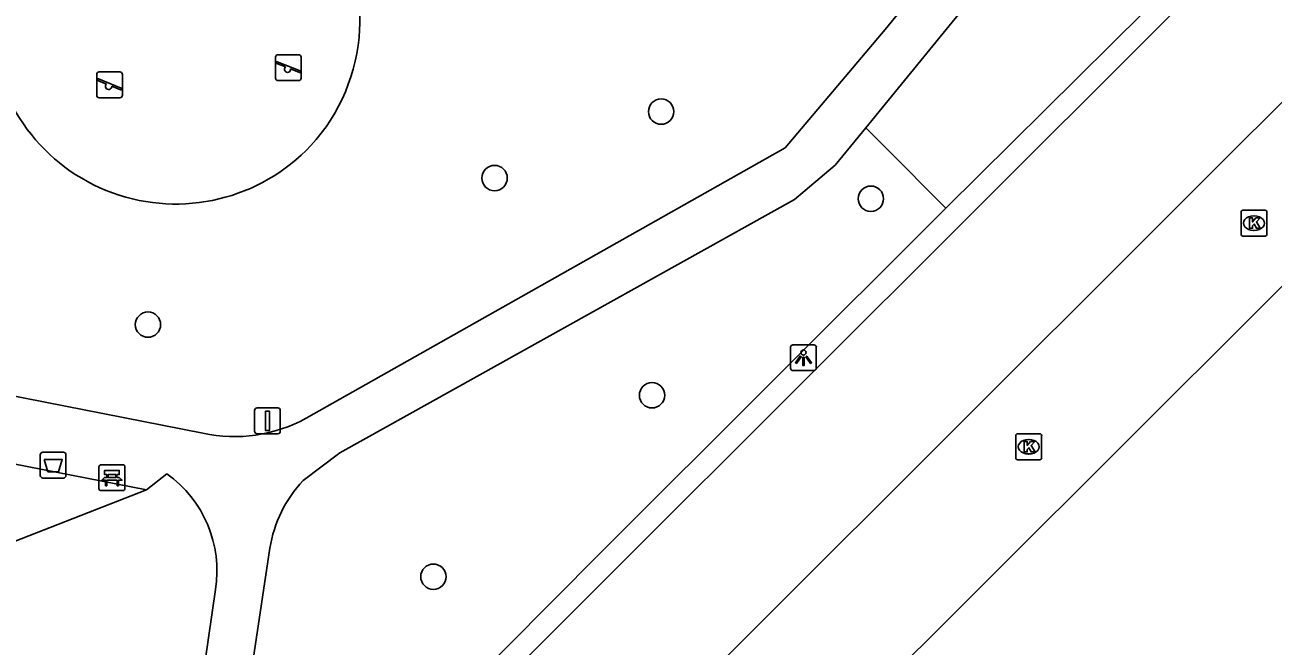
# Model space of a CAD drawing. Extents: x 159961 to 160856, y 382704 to 383353.
# Drawn here: x 160281.3 to 160329.46, y 383226.19 to 383250.17 of the extents above; entities that cross this region are included whole.
import ezdxf

# ---------------------------------------------------------------- set-up
doc = ezdxf.new("R2010")
doc.units = 0
for name, color, linetype in [('IMGEO_Afvalbak', 7, 'Continuous'), ('IMGEO_Bank', 7, 'Continuous'), ('IMGEO_Boom', 7, 'Continuous'), ('IMGEO_Groenvoorziening', 7, 'Continuous'), ('IMGEO_Kolk', 7, 'Continuous'), ('IMGEO_Lichtpunt', 7, 'Continuous'), ('IMGEO_Rijbaan_lokaal_open', 7, 'Continuous'), ('IMGEO_Speelvoorziening', 7, 'Continuous'), ('IMGEO_Verkeersbordpaal', 7, 'Continuous'), ('IMGEO_Voetpad_halfverhard', 7, 'Continuous'), ('IMGEO_Voetpad_open', 7, 'Continuous')]:
    doc.layers.add(name, color=color, linetype=linetype)

msp = doc.modelspace()

# ---------------------------------------------------------------- linework, layer by layer
at = {"layer": 'IMGEO_Afvalbak'}
for p, q in [((160281.894, 383232.777), (160281.894, 383233.577)), ((160281.894, 383233.577), (160281.894, 383232.777)), ((160281.994, 383233.677), (160282.784, 383233.677)), ((160282.784, 383233.677), (160281.994, 383233.677)), ((160282.884, 383233.577), (160282.884, 383232.777)), ((160282.884, 383232.777), (160282.884, 383233.577)), ((160282.784, 383232.677), (160281.994, 383232.677)), ((160281.994, 383232.677), (160282.784, 383232.677))]:
    msp.add_line(p, q, dxfattribs=at)
msp.add_lwpolyline([(160282.037, 383233.391), (160282.741, 383233.391), (160282.592, 383232.921), (160282.186, 383232.921), (160282.037, 383233.391)], dxfattribs=at)
for centre, start, end in [((160281.994, 383233.577), 90, 180), ((160281.994, 383233.577), 90, 180), ((160282.784, 383233.577), 0, 90), ((160282.784, 383233.577), 360, 90), ((160281.994, 383232.777), 180, 270), ((160281.994, 383232.777), 180, 270), ((160282.784, 383232.777), 270, 0), ((160282.784, 383232.777), 270, 0)]:
    msp.add_arc(centre, 0.1, start, end, dxfattribs=at)
at = {"layer": 'IMGEO_Bank'}
for p, q in [((160284.158, 383232.269), (160284.158, 383233.11)), ((160284.158, 383233.11), (160284.158, 383232.269)), ((160284.233, 383233.194), (160285.074, 383233.194)), ((160285.074, 383233.194), (160284.233, 383233.194)), ((160285.158, 383233.119), (160285.158, 383232.278)), ((160285.158, 383232.278), (160285.158, 383233.119)), ((160284.855, 383232.592), (160284.462, 383232.592)), ((160284.467, 383232.7), (160284.467, 383232.806)), ((160284.511, 383232.806), (160284.511, 383232.7)), ((160284.799, 383232.812), (160284.517, 383232.812)), ((160284.517, 383232.694), (160284.799, 383232.694)), ((160284.805, 383232.7), (160284.805, 383232.806)), ((160284.849, 383232.806), (160284.849, 383232.7)), ((160285.083, 383232.194), (160284.242, 383232.194)), ((160284.242, 383232.194), (160285.083, 383232.194))]:
    msp.add_line(p, q, dxfattribs=at)
for points in [[(160284.461, 383232.812), (160284.375, 383232.812), (160284.375, 383232.973), (160284.938, 383232.973), (160284.938, 383232.812), (160284.855, 383232.812)], [(160284.405, 383232.592), (160284.263, 383232.592), (160284.375, 383232.694), (160284.461, 383232.694)], [(160284.455, 383232.585), (160284.455, 383232.378), (160284.412, 383232.378), (160284.412, 383232.585)], [(160284.855, 383232.694), (160284.938, 383232.694), (160285.05, 383232.592), (160284.911, 383232.592)], [(160284.905, 383232.585), (160284.905, 383232.378), (160284.861, 383232.378), (160284.861, 383232.585)]]:
    msp.add_lwpolyline(points, dxfattribs=at)
for centre, radius, start, end in [((160284.236, 383233.116), 0.0779, 92.4484, 184.2845), ((160284.236, 383233.116), 0.0779, 92.4484, 184.2845), ((160285.08, 383233.116), 0.0779, 2.4484, 94.2845), ((160285.08, 383233.116), 0.0779, 2.4484, 94.2845), ((160284.405, 383232.585), 0.00671, 2.8957, 87.1043), ((160284.462, 383232.585), 0.00671, 92.8957, 177.1043), ((160284.46, 383232.805), 0.00671, 2.8957, 87.1043), ((160284.46, 383232.701), 0.00671, 272.8957, 357.1043), ((160284.517, 383232.805), 0.00671, 92.8957, 177.1043), ((160284.517, 383232.701), 0.00671, 182.8957, 267.1043), ((160284.799, 383232.805), 0.00671, 2.8957, 87.1043), ((160284.799, 383232.701), 0.00671, 272.8957, 357.1043), ((160284.856, 383232.805), 0.00671, 92.8957, 177.1043), ((160284.856, 383232.701), 0.00671, 182.8957, 267.1043), ((160284.854, 383232.585), 0.00671, 2.8957, 87.1043), ((160284.911, 383232.585), 0.00671, 92.8957, 177.1043), ((160284.236, 383232.272), 0.0779, 182.4484, 274.2845), ((160284.236, 383232.272), 0.0779, 182.4484, 274.2845), ((160285.08, 383232.272), 0.0779, 272.4484, 4.2845), ((160285.08, 383232.272), 0.0779, 272.4484, 4.2845)]:
    msp.add_arc(centre, radius, start, end, dxfattribs=at)
at = {"layer": 'IMGEO_Boom'}
for centre in [(160305.851, 383246.827), (160299.424, 383244.261), (160313.943, 383243.463), (160286.049, 383238.601), (160305.499, 383235.874), (160297.062, 383228.869)]:
    msp.add_circle(centre, 0.489, dxfattribs=at)
at = {"layer": 'IMGEO_Groenvoorziening'}
for points in [[(160316.842, 383243.102), (160314.492, 383245.455), (160313.744, 383246.204)], [(160285.997, 383232.224), (160280.025, 383229.888), (160278.328, 383227.84)]]:
    msp.add_lwpolyline(points, dxfattribs=at)
for centre, radius, start, end in [((160287.069, 383250.359), 7.155, 357.1239, 24.4177), ((160287.123, 383250.395), 7.137, 183.1692, 316.8877), ((160287.075, 383250.361), 7.149, 317.3464, 357.1074)]:
    msp.add_arc(centre, radius, start, end, dxfattribs=at)
at = {"layer": 'IMGEO_Kolk'}
for p, q in [((160328.227, 383242.094), (160328.227, 383242.946)), ((160328.302, 383243.02), (160329.154, 383243.02)), ((160328.715, 383242.8), (160328.74, 383242.8)), ((160329.228, 383242.946), (160329.228, 383242.094)), ((160328.738, 383242.24), (160328.713, 383242.24)), ((160329.154, 383242.02), (160328.302, 383242.02)), ((160319.608, 383234.386), (160320.46, 383234.386)), ((160319.533, 383233.46), (160319.533, 383234.312)), ((160320.021, 383234.166), (160320.046, 383234.166)), ((160320.534, 383234.312), (160320.534, 383233.46)), ((160320.044, 383233.606), (160320.019, 383233.606)), ((160320.46, 383233.386), (160319.608, 383233.386))]:
    msp.add_line(p, q, dxfattribs=at)
for points in [[(160328.227, 383242.094), (160328.227, 383242.946)], [(160328.302, 383243.02), (160329.154, 383243.02)], [(160328.548, 383242.72), (160328.671, 383242.72), (160328.671, 383242.569), (160328.801, 383242.72), (160328.965, 383242.72), (160328.819, 383242.569), (160328.972, 383242.32), (160328.82, 383242.32), (160328.735, 383242.484), (160328.671, 383242.417), (160328.671, 383242.32), (160328.548, 383242.32), (160328.548, 383242.72)], [(160329.228, 383242.946), (160329.228, 383242.094)], [(160329.154, 383242.02), (160328.302, 383242.02)], [(160319.608, 383234.386), (160320.46, 383234.386)], [(160319.533, 383233.46), (160319.533, 383234.312)], [(160319.854, 383234.086), (160319.977, 383234.086), (160319.977, 383233.935), (160320.107, 383234.086), (160320.271, 383234.086), (160320.125, 383233.935), (160320.278, 383233.686), (160320.126, 383233.686), (160320.041, 383233.85), (160319.977, 383233.783), (160319.977, 383233.686), (160319.854, 383233.686), (160319.854, 383234.086)], [(160320.534, 383234.312), (160320.534, 383233.46)], [(160320.46, 383233.386), (160319.608, 383233.386)]]:
    msp.add_lwpolyline(points, dxfattribs=at)
for centre, start, end in [((160328.304, 383242.944), 91.552, 178.448), ((160328.304, 383242.944), 91.552, 178.448), ((160329.152, 383242.944), 1.552, 88.448), ((160329.152, 383242.944), 1.552, 88.448), ((160328.304, 383242.096), 181.552, 268.448), ((160328.304, 383242.096), 181.552, 268.448), ((160329.152, 383242.096), 271.552, 358.448), ((160329.152, 383242.096), 271.552, 358.448), ((160319.61, 383234.31), 91.552, 178.448), ((160319.61, 383234.31), 91.552, 178.448), ((160320.458, 383234.31), 1.552, 88.448), ((160320.458, 383234.31), 1.552, 88.448), ((160319.61, 383233.462), 181.552, 268.448), ((160319.61, 383233.462), 181.552, 268.448), ((160320.458, 383233.462), 271.552, 358.448), ((160320.458, 383233.462), 271.552, 358.448)]:
    msp.add_arc(centre, 0.0765, start, end, dxfattribs=at)
for centre, major_axis, ratio, start_param, end_param in [((160328.714, 383242.52), (-0.387, 0.002), 0.722429, 4.712389, 7.853982), ((160328.739, 383242.52), (-0.39, 0.002), 0.717154, 1.570796, 4.712389), ((160320.02, 383233.886), (-0.387, 0.002), 0.722429, 4.712389, 7.853982), ((160320.045, 383233.886), (-0.39, 0.002), 0.717154, 1.570796, 4.712389)]:
    msp.add_ellipse(centre, major_axis=major_axis, ratio=ratio, start_param=start_param, end_param=end_param, dxfattribs=at)
at = {"layer": 'IMGEO_Lichtpunt'}
for p, q in [((160311.745, 383237.822), (160310.937, 383237.822)), ((160311.745, 383237.822), (160310.937, 383237.822)), ((160310.843, 383237.727), (160310.843, 383236.92)), ((160310.843, 383237.727), (160310.843, 383236.92)), ((160311.839, 383236.92), (160311.839, 383237.727)), ((160311.839, 383236.92), (160311.839, 383237.727)), ((160310.937, 383236.826), (160311.745, 383236.826)), ((160310.937, 383236.826), (160311.745, 383236.826))]:
    msp.add_line(p, q, dxfattribs=at)
for points in [[(160311.217, 383237.391), (160311.256, 383237.363), (160311.068, 383237.101), (160311.03, 383237.128), (160311.217, 383237.391)], [(160311.319, 383237.343), (160311.366, 383237.343), (160311.366, 383237.021), (160311.319, 383237.021), (160311.319, 383237.343)], [(160311.429, 383237.363), (160311.467, 383237.39), (160311.654, 383237.128), (160311.615, 383237.1), (160311.429, 383237.363)]]:
    msp.add_lwpolyline(points, dxfattribs=at)
msp.add_circle((160311.342, 383237.525), 0.0994, dxfattribs=at)
for centre, start, end in [((160310.937, 383237.727), 90, 180), ((160310.937, 383237.727), 90, 180), ((160311.745, 383237.727), 0, 90), ((160311.745, 383237.727), 0, 90), ((160310.937, 383236.92), 180, 270), ((160310.937, 383236.92), 180, 270), ((160311.745, 383236.92), 270, 0), ((160311.745, 383236.92), 270, 360)]:
    msp.add_arc(centre, 0.0946, start, end, dxfattribs=at)
at = {"layer": 'IMGEO_Rijbaan_lokaal_open'}
for points in [[(160336.845, 383254.226), (160332.615, 383250), (160294.045, 383211.467)], [(160340.616, 383250.873), (160339.744, 383250), (160297.198, 383207.521)]]:
    msp.add_lwpolyline(points, dxfattribs=at)
at = {"layer": 'IMGEO_Speelvoorziening'}
for p, q in [((160290.971, 383248.124), (160290.971, 383248.924)), ((160290.971, 383248.924), (160290.971, 383248.124)), ((160291.071, 383249.024), (160291.861, 383249.024)), ((160291.861, 383249.024), (160291.071, 383249.024)), ((160291.961, 383248.924), (160291.961, 383248.124)), ((160291.961, 383248.124), (160291.961, 383248.924)), ((160284.171, 383248.361), (160284.961, 383248.361)), ((160284.961, 383248.361), (160284.171, 383248.361)), ((160291.354, 383248.552), (160291.015, 383248.689)), ((160291.04, 383248.749), (160291.916, 383248.396)), ((160291.892, 383248.336), (160291.552, 383248.473)), ((160284.071, 383247.461), (160284.071, 383248.261)), ((160284.071, 383248.261), (160284.071, 383247.461)), ((160284.454, 383247.889), (160284.115, 383248.026)), ((160284.14, 383248.086), (160285.016, 383247.733)), ((160285.061, 383248.261), (160285.061, 383247.461)), ((160285.061, 383247.461), (160285.061, 383248.261)), ((160291.861, 383248.024), (160291.071, 383248.024)), ((160291.071, 383248.024), (160291.861, 383248.024)), ((160284.992, 383247.673), (160284.652, 383247.81)), ((160284.961, 383247.361), (160284.171, 383247.361)), ((160284.171, 383247.361), (160284.961, 383247.361))]:
    msp.add_line(p, q, dxfattribs=at)
for centre, radius, start, end in [((160291.071, 383248.924), 0.1, 90, 180), ((160291.071, 383248.924), 0.1, 90, 180), ((160291.861, 383248.924), 0.1, 0, 90), ((160291.861, 383248.924), 0.1, 360, 90), ((160284.171, 383248.261), 0.1, 90, 180), ((160284.171, 383248.261), 0.1, 90, 180), ((160284.961, 383248.261), 0.1, 0, 90), ((160284.961, 383248.261), 0.1, 360, 90), ((160291.028, 383248.719), 0.0327, 68.078, 248.078), ((160291.433, 383248.462), 0.12, 130.9928, 5.1632), ((160291.904, 383248.366), 0.0327, 248.078, 68.078), ((160284.128, 383248.056), 0.0327, 68.078, 248.078), ((160284.533, 383247.799), 0.12, 130.9928, 5.1632), ((160291.071, 383248.124), 0.1, 180, 270), ((160291.071, 383248.124), 0.1, 180, 270), ((160291.861, 383248.124), 0.1, 270, 0), ((160291.861, 383248.124), 0.1, 270, 0), ((160284.171, 383247.461), 0.1, 180, 270), ((160284.171, 383247.461), 0.1, 180, 270), ((160284.961, 383247.461), 0.1, 270, 0), ((160284.961, 383247.461), 0.1, 270, 0), ((160285.004, 383247.703), 0.0327, 248.078, 68.078)]:
    msp.add_arc(centre, radius, start, end, dxfattribs=at)
at = {"layer": 'IMGEO_Verkeersbordpaal'}
for p, q in [((160290.265, 383235.387), (160291.055, 383235.387)), ((160291.055, 383235.387), (160290.265, 383235.387)), ((160290.165, 383234.487), (160290.165, 383235.287)), ((160290.165, 383235.287), (160290.165, 383234.487)), ((160291.155, 383235.287), (160291.155, 383234.487)), ((160291.155, 383234.487), (160291.155, 383235.287)), ((160291.055, 383234.387), (160290.265, 383234.387)), ((160290.265, 383234.387), (160291.055, 383234.387))]:
    msp.add_line(p, q, dxfattribs=at)
msp.add_lwpolyline([(160290.585, 383235.262), (160290.735, 383235.262), (160290.735, 383234.512), (160290.585, 383234.512), (160290.585, 383235.262)], dxfattribs=at)
for centre, start, end in [((160290.265, 383235.287), 90, 180), ((160290.265, 383235.287), 90, 180), ((160291.055, 383235.287), 0, 90), ((160291.055, 383235.287), 360, 90), ((160290.265, 383234.487), 180, 270), ((160290.265, 383234.487), 180, 270), ((160291.055, 383234.487), 270, 0), ((160291.055, 383234.487), 270, 0)]:
    msp.add_arc(centre, 0.1, start, end, dxfattribs=at)
at = {"layer": 'IMGEO_Voetpad_halfverhard'}
for points in [[(160329.239, 383268.052), (160314.498, 383250), (160310.639, 383245.432), (160292.15, 383234.986)], [(160324.037, 383258.805), (160322.599, 383257.044), (160316.845, 383250), (160313.744, 383246.204)], [(160313.744, 383246.204), (160312.56, 383244.755), (160310.993, 383243.437), (160293.458, 383233.645), (160292.037, 383232.584)], [(160288.17, 383234.406), (160279.001, 383236.208)], [(160278.577, 383234.468), (160279.077, 383233.58), (160285.997, 383232.224)], [(160286.779, 383232.841), (160285.997, 383232.224)], [(160290.754, 383229.971), (160288.783, 383216.819)], [(160289.193, 383212.605), (160287.037, 383214.743), (160286.77, 383215.4), (160288.652, 383228.373)]]:
    msp.add_lwpolyline(points, dxfattribs=at)
for centre, radius, start, end in [((160289.385, 383240.017), 5.741, 257.7866, 298.7959), ((160284.119, 383229.099), 4.59, 350.8942, 54.593), ((160295.686, 383229.171), 4.997, 136.9137, 170.7836)]:
    msp.add_arc(centre, radius, start, end, dxfattribs=at)
at = {"layer": 'IMGEO_Voetpad_open'}
for points in [[(160336.845, 383254.226), (160333.027, 383258.067), (160324.95, 383250), (160290.221, 383215.314), (160294.045, 383211.467)], [(160316.842, 383243.102), (160328.317, 383254.493)], [(160289.336, 383215.374), (160292.586, 383218.79), (160303.495, 383229.776), (160316.842, 383243.102)]]:
    msp.add_lwpolyline(points, dxfattribs=at)

doc.saveas('drawing.dxf')
